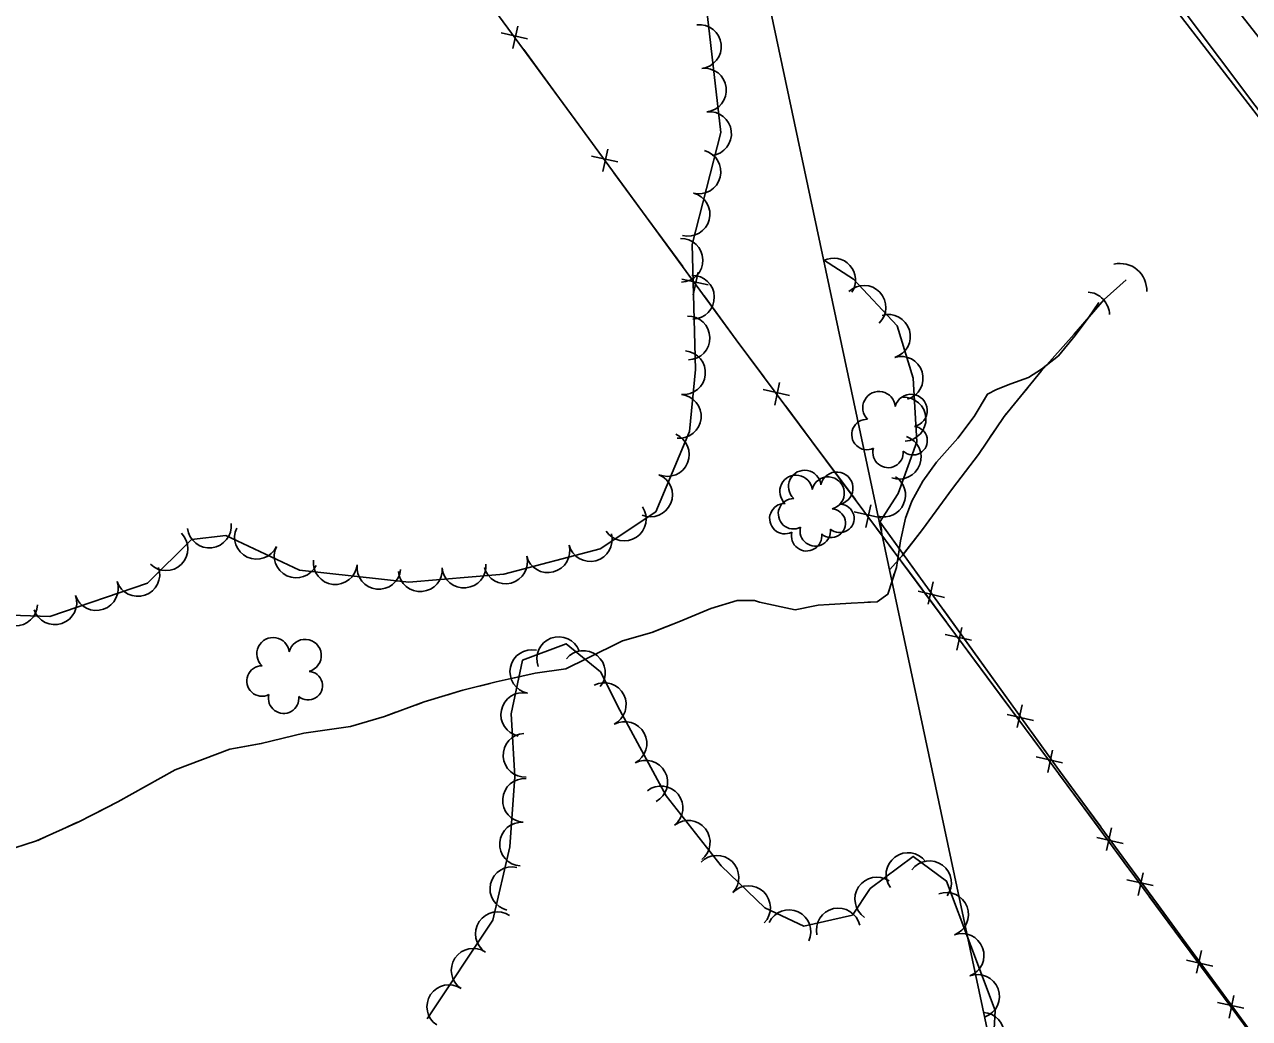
# Model space of a CAD drawing. Extents: x 353423 to 364002, y 127000 to 201942.
# Drawn here: x 360251.3 to 360474.9, y 130713.8 to 130895.4 of the extents above; entities that cross this region are included whole.
import ezdxf

# ---------------------------------------------------------------- set-up
doc = ezdxf.new("R2010")
doc.units = 0
for name, color, linetype in [('E_DTM_SlopeBottom', 7, 'Continuous'), ('E_DTM_SlopeTop', 7, 'Continuous'), ('E_FEN_Generic', 7, 'Continuous'), ('E_RDWY_Gravel', 7, 'Continuous'), ('E_STRUCT_WingWall', 7, 'Continuous')]:
    doc.layers.add(name, color=color, linetype=linetype)

msp = doc.modelspace()

# ---------------------------------------------------------------- linework, layer by layer
at = {"layer": 'E_DTM_SlopeBottom'}
for p, q in [((360343.12, 130892.74), (360338.31, 130893.82)), ((360340.41, 130890.96), (360341.31, 130895.09)), ((360359.59, 130870.27), (360354.78, 130871.35)), ((360356.87, 130868.49), (360357.78, 130872.62)), ((360376.05, 130847.79), (360371.24, 130848.88)), ((360373.33, 130846.01), (360374.24, 130850.14)), ((360390.94, 130827.63), (360386.12, 130828.68)), ((360388.24, 130825.84), (360389.11, 130829.97)), ((360407.57, 130805.28), (360402.75, 130806.33)), ((360404.87, 130803.49), (360405.74, 130807.62)), ((360417.15, 130793.6), (360416.22, 130789.49)), ((360414.43, 130791.85), (360419.22, 130790.73)), ((360424.17, 130782.91), (360419.36, 130783.96)), ((360421.47, 130781.11), (360422.35, 130785.25)), ((360433.39, 130771.09), (360432.46, 130766.98)), ((360430.67, 130769.34), (360435.46, 130768.22)), ((360438.05, 130758.73), (360438.94, 130762.86)), ((360440.76, 130760.52), (360435.95, 130761.59)), ((360449.71, 130748.64), (360448.81, 130744.53)), ((360447.01, 130746.87), (360451.8, 130745.79)), ((360454.59, 130736.31), (360455.48, 130740.45)), ((360457.3, 130738.1), (360452.49, 130739.17)), ((360466.11, 130726.24), (360465.21, 130722.13)), ((360463.41, 130724.47), (360468.2, 130723.39)), ((360471.15, 130713.91), (360472.04, 130718.04)), ((360473.86, 130715.7), (360469.04, 130716.76))]:
    msp.add_line(p, q, dxfattribs=at)
for points in [[(360381.21, 130837.79), (360352.47, 130877.03), (360323.49, 130916.58), (360291.06, 130960), (360260.35, 131000.83), (360224.22, 131049.71), (360182.18, 131105.97), (360163.42, 131132.19), (360119.36, 131189.92), (360098.66, 131214.93), (360072.53, 131251.67), (360049.13, 131286.46), (360015.62, 131331.65)], [(360348.29, 130882.75), (360342.4, 130890.78)], [(360354.98, 130873.61), (360352.47, 130877.03), (360348.29, 130882.75)], [(360364.75, 130860.27), (360358.87, 130868.3)], [(360371.44, 130851.14), (360364.75, 130860.27)], [(360381.21, 130837.79), (360375.33, 130845.83)], [(361092.35, 129877.19), (361044.92, 129941.89), (360997.56, 130006.24), (360962.5, 130053.48), (360925.13, 130103.47), (360878.83, 130166.15), (360830.3, 130231.49), (360791.79, 130283.41), (360741.39, 130351.57), (360693.7, 130416.36), (360638.93, 130490.09), (360591.48, 130554.19), (360546.89, 130614.15), (360499.36, 130678.34), (360464.05, 130726.01), (360438.2, 130761.06), (360411.43, 130797.18), (360381.21, 130837.79)], [(360386.31, 130830.95), (360381.21, 130837.79)], [(360396.18, 130817.68), (360390.24, 130825.67)], [(360402.94, 130808.59), (360396.18, 130817.68)], [(360407.27, 130804.74), (360439.73, 130759.75), (360490.26, 130690.73), (360670.73, 130447.81), (360721.87, 130378.76), (360826.04, 130237.28), (360883.23, 130160.42), (360930.64, 130096.44), (361000.73, 130001.84), (361082.18, 129891.3), (361106.51, 129856.97), (361154.89, 129791.52), (361182.92, 129753.46), (361188.88, 129640.57), (361196.9, 129546.21), (361209.22, 129452.29), (361221.13, 129367.62), (361233.6, 129282.65)], [(360407.27, 130804.74), (360409.36, 130801.85)], [(360412.8, 130795.32), (360411.43, 130797.18), (360406.86, 130803.31)], [(360409.36, 130801.85), (360415.16, 130793.8)], [(360419.55, 130786.23), (360412.8, 130795.32)], [(360419, 130788.48), (360425.6, 130779.33)], [(360429.39, 130772.94), (360423.47, 130780.94)], [(360425.6, 130779.33), (360431.4, 130771.29)], [(360436.14, 130763.84), (360429.39, 130772.94)], [(360435.24, 130765.97), (360439.73, 130759.75), (360441.86, 130756.83)], [(360445.96, 130750.54), (360440.05, 130758.55)], [(360441.86, 130756.83), (360447.72, 130748.83)], [(360452.68, 130741.43), (360445.96, 130750.54)], [(360451.6, 130743.54), (360458.26, 130734.43)], [(360462.5, 130728.12), (360456.59, 130736.13)], [(360458.26, 130734.43), (360464.12, 130726.43)], [(360469.23, 130719.02), (360464.05, 130726.01), (360462.5, 130728.12)], [(360468, 130721.14), (360474.66, 130712.03)]]:
    msp.add_lwpolyline(points, dxfattribs=at)
msp.add_arc((360451.26, 130846.85), 4.87, 356.9318, 103.1713, dxfattribs=at)
msp.add_ellipse((360446.17, 130843.29), major_axis=(2.43, -2.56), ratio=0.778602, start_param=0.643667, end_param=2.497898, dxfattribs=at)
at = {"layer": 'E_DTM_SlopeTop'}
for points in [[(360529.26, 130810.15), (360508.41, 130837.24), (360485.18, 130867.33), (360462.48, 130896.68), (360441.11, 130924.47), (360420.86, 130950.4), (360400.54, 130976.79), (360381.21, 131001.34), (360361.35, 131027.47), (360341.14, 131054.75), (360322.71, 131078.25), (360302.51, 131104.47), (360282.87, 131129.92), (360262.23, 131156.88), (360238.8, 131187.06), (360216.46, 131216.14), (360195.46, 131243.54), (360169.36, 131277.4), (360145.28, 131308.49), (360118.17, 131343.54), (360093.11, 131375.68), (360066.52, 131410.11), (360041.02, 131442.73), (360013.42, 131478.34)], [(360539.14, 130812.53), (360522.54, 130834.28), (360500.22, 130862.65), (360478.93, 130890.05), (360458.31, 130916.33), (360437.97, 130942.26), (360419.17, 130966.24), (360396.7, 130995.17), (360375.81, 131021.96), (360358.11, 131044.76), (360341.17, 131066.6), (360320.89, 131092.62), (360300.51, 131118.77), (360279.7, 131145.43), (360255.04, 131177.01), (360231.64, 131207.11), (360207.27, 131238.46), (360184.52, 131267.86)], [(360359.06, 131031.63), (360412.77, 130962.23), (360456.51, 130906.46), (360514.58, 130829.11), (360575.61, 130749.78), (360615.66, 130696.58), (360651.09, 130648.19), (360678.79, 130610.26), (360711.14, 130566.37), (360768.38, 130488.8), (360811.24, 130431.97), (360853.39, 130374.54), (360875.99, 130343.44), (360911.98, 130295.27), (360943.46, 130251.36), (360971.6, 130213.46), (361000.8, 130174.05), (361030.19, 130135.22), (361061.21, 130091.97), (361110.81, 130026.56), (361166.93, 129950.76), (361239.61, 129851.93), (361335.43, 129723.6)]]:
    msp.add_lwpolyline(points, dxfattribs=at)
at = {"layer": 'E_FEN_Generic'}
for points in [[(360373.73, 130832.36), (360373.12, 130855.19), (360378.4, 130875.62), (360375.94, 130896.83), (360374.62, 130919.51), (360360.62, 130944.08), (360346.76, 130958.51), (360331.66, 130971.12), (360315.61, 130973.55), (360296.96, 130969.22), (360285.66, 130972.23), (360275.47, 130985.1), (360268.03, 131001.75), (360257.92, 131012.24), (360240.85, 131016.9)], [(360407.33, 130804.42), (360410.77, 130809.68), (360414.16, 130819.13), (360413.48, 130830.78), (360410.56, 130840.36), (360402.57, 130848.83), (360397.14, 130852.4)], [(360201.35, 130722.48), (360219.3, 130725.05), (360234.76, 130734.22), (360230.35, 130745.9), (360220.61, 130747.71), (360211.18, 130753.37), (360208.73, 130771.69), (360215.51, 130781.34), (360230.68, 130787.17), (360239.82, 130787.79), (360255.88, 130787.23), (360273.72, 130793.31), (360281.74, 130801.28), (360288.05, 130802.01), (360301.5, 130795.69), (360321.46, 130793.52), (360338.79, 130794.98), (360356.33, 130799.61), (360366.54, 130806.39), (360372.65, 130821.05), (360373.73, 130832.36)], [(360427.7, 130701.65), (360428.44, 130715.29), (360419.55, 130738.91), (360413.52, 130743.42), (360405.66, 130737.59), (360402.39, 130732.72), (360393.55, 130730.71), (360386.44, 130734.06), (360378.46, 130741.73), (360368.41, 130754.47), (360359.94, 130770.16), (360356.4, 130777.16), (360350.13, 130782.28), (360342.2, 130779.29), (360340.13, 130769.48), (360340.76, 130758.02), (360339.88, 130745.15), (360336.74, 130731.76), (360324.76, 130713.78)]]:
    msp.add_lwpolyline(points, dxfattribs=at)
for centre, radius, start, end in [((360374.47, 130891.33), 4, 276.6367, 96.6214), ((360375.39, 130883.38), 4, 276.6367, 96.6214), ((360376.32, 130875.44), 4, 276.6367, 96.6214), ((360374.39, 130868.46), 4, 255.5149, 75.4995), ((360372.39, 130860.71), 4, 255.5149, 75.4995), ((360371.11, 130852.3), 4, 271.5348, 91.5194), ((360398.97, 130848.69), 4, 326.6988, 116.7047), ((360373.19, 130845.54), 4, 271.5348, 91.5194), ((360404.52, 130843.71), 4, 313.3432, 133.3279), ((360372.38, 130838.11), 4, 271.5348, 91.5194), ((360408.97, 130838.4), 4, 286.9506, 106.9353), ((360371.57, 130831.77), 4, 264.5272, 84.5119), ((360411.3, 130830.75), 4, 286.9506, 106.9353), ((360370.81, 130823.8), 4, 264.5272, 84.5119), ((360407.26, 130825.38), 2.97, 4.4426, 225.6765), ((360413.09, 130824.86), 2.97, 282.0934, 165.0667), ((360411.82, 130823.28), 4, 273.3594, 93.3441), ((360405.06, 130820.48), 2.78, 87.4135, 295.1865), ((360368.62, 130816.84), 4, 247.4031, 67.3878), ((360410.94, 130816.34), 4, 250.2652, 70.2499), ((360413.47, 130819.35), 2.61, 226.7986, 84.7313), ((360408.91, 130817.2), 2.78, 164.0905, 5.1015), ((360365.55, 130809.45), 4, 247.4031, 67.3878), ((360392.11, 130810.1), 2.97, 6.3758, 227.6096), ((360393.69, 130810.99), 2.97, 6.3758, 227.6096), ((360399.54, 130810.67), 2.97, 284.0266, 166.9998), ((360397.96, 130809.78), 2.97, 284.0266, 166.9998), ((360408.1, 130809.43), 4, 255.3452, 56.8178), ((360391.65, 130806.01), 2.78, 89.3466, 297.1196), ((360360.76, 130805.06), 4, 213.5798, 33.5645), ((360390.07, 130805.12), 2.78, 89.3466, 297.1196), ((360398.53, 130804.28), 2.61, 228.7318, 86.6644), ((360400.11, 130805.17), 2.61, 228.7318, 86.6644), ((360285.02, 130803.77), 4, 186.5646, 6.5492), ((360403.73, 130802.73), 4, 357.8462, 26.1416), ((360277.1, 130799.62), 4, 224.843, 44.8277), ((360293.63, 130801.7), 4, 154.8403, 334.825), ((360354.55, 130801.3), 4, 194.7987, 14.7834), ((360394.04, 130801.98), 2.78, 166.0237, 7.0347), ((360395.62, 130802.87), 2.78, 166.0237, 7.0347), ((360300.87, 130798.29), 4, 154.8403, 334.825), ((360346.81, 130799.26), 4, 194.7987, 14.7834), ((360308.01, 130797.09), 4, 173.8224, 353.8071), ((360339.08, 130797.22), 4, 194.7987, 14.7834), ((360271.96, 130794.92), 4, 198.8266, 18.8113), ((360315.96, 130796.23), 4, 173.8224, 353.8071), ((360323.52, 130795.8), 4, 184.8045, 4.7891), ((360331.49, 130796.47), 4, 184.8045, 4.7891), ((360264.38, 130792.34), 4, 198.8266, 18.8113), ((360256.81, 130789.76), 4, 198.8266, 18.8113), ((360249.66, 130789.54), 4, 177.9954, 357.9801), ((360296.65, 130780.43), 2.97, 6.3758, 227.6096), ((360302.49, 130780.11), 2.97, 284.0266, 166.9998), ((360348.79, 130779.54), 4, 20.66, 200.6446), ((360343.89, 130777.16), 4, 78.1296, 258.1143), ((360353.28, 130777.01), 4, 320.7606, 140.7453), ((360294.61, 130775.46), 2.78, 89.3466, 297.1196), ((360303.06, 130774.62), 2.61, 228.7318, 86.6644), ((360357.09, 130771.14), 4, 296.8062, 116.7909), ((360298.58, 130772.31), 2.78, 166.0237, 7.0347), ((360342.24, 130769.33), 4, 78.1296, 258.1143), ((360360.87, 130764.03), 4, 298.391, 118.3756), ((360342.65, 130761.9), 4, 93.151, 273.1357), ((360364.67, 130756.99), 4, 298.391, 118.3756), ((360342.56, 130753.65), 4, 86.0863, 266.0709), ((360367.47, 130752.29), 4, 308.2674, 128.2521), ((360342.02, 130745.67), 4, 86.0863, 266.0709), ((360372.42, 130746.01), 4, 308.2674, 128.2521), ((360412.55, 130740.1), 4, 36.5766, 216.5613), ((360340.25, 130737.53), 4, 76.8259, 256.8106), ((360377.66, 130739.6), 4, 316.1404, 136.125), ((360416.47, 130738.6), 4, 323.2176, 143.2023), ((360406.86, 130735.62), 4, 56.168, 236.1526), ((360383.43, 130734.05), 4, 316.1404, 136.125), ((360419.6, 130732.83), 4, 290.6303, 110.615), ((360337.61, 130729.29), 4, 56.3282, 236.3129), ((360390.82, 130729.68), 4, 334.7968, 154.7815), ((360399.83, 130729.99), 4, 12.8219, 192.8066), ((360422.42, 130725.34), 4, 290.6303, 110.615), ((360333.18, 130722.63), 4, 56.3282, 236.3129), ((360425.24, 130717.85), 4, 290.6303, 110.615), ((360328.74, 130715.97), 4, 56.3282, 236.3129), ((360426.11, 130710.94), 4, 266.9145, 86.8992)]:
    msp.add_arc(centre, radius, start, end, dxfattribs=at)
at = {"layer": 'E_RDWY_Gravel'}
msp.add_lwpolyline([(360331.55, 131161.14), (360454.55, 130582.18), (360907.5, 129271.12)], dxfattribs=at)
at = {"layer": 'E_STRUCT_WingWall'}
for points in [[(360452.36, 130848.74), (360448.36, 130845.14), (360442.86, 130838.8), (360436.88, 130832.06), (360430.09, 130823.8), (360425.44, 130816.85), (360420.66, 130810.62), (360415.22, 130803.15), (360411.48, 130798.35), (360409.17, 130795.79)], [(360452.36, 130848.74), (360448.36, 130845.14), (360442.86, 130838.8), (360436.88, 130832.06), (360436.4, 130831.48)], [(360447.38, 130844.59), (360445.55, 130841.91), (360443.07, 130838.58), (360440.02, 130834.84), (360436.9, 130832.42), (360434.56, 130830.89), (360431.35, 130829.74), (360428.7, 130828.73), (360427.06, 130827.86), (360424.64, 130823.78)], [(360447.38, 130844.59), (360445.55, 130841.91), (360443.07, 130838.58), (360440.02, 130834.84), (360436.9, 130832.42), (360434.56, 130830.89), (360431.35, 130829.74), (360428.7, 130828.73), (360427.06, 130827.86), (360426.08, 130826.2)], [(360434.34, 130828.97), (360433.31, 130827.71)], [(360431.24, 130825.2), (360430.21, 130823.95)], [(360424.64, 130823.78), (360421.66, 130819.84), (360417.77, 130815.42), (360415.24, 130811.99), (360413.26, 130808.32), (360412.08, 130805.22), (360411.2, 130801.04), (360410.43, 130796.2), (360408.88, 130791.31), (360406.9, 130789.92), (360402.16, 130789.7), (360396.17, 130789.31), (360391.97, 130788.47), (360385.44, 130789.86), (360384.55, 130790.19), (360381.36, 130790.17), (360376.58, 130788.71), (360370.73, 130786.25), (360365.77, 130784.31), (360360.42, 130782.78), (360353.9, 130779.57), (360350.1, 130777.68), (360344.48, 130776.89), (360337.37, 130775.29), (360331.3, 130773.79), (360324.21, 130771.63), (360316.98, 130769), (360310.77, 130767.15), (360302.26, 130765.91), (360294.49, 130764.03), (360288.74, 130762.99), (360278.76, 130759.21), (360268.32, 130753.38), (360261.19, 130749.76), (360253.49, 130746.25), (360247.45, 130744.31)], [(360424.64, 130823.78), (360421.66, 130819.84), (360417.77, 130815.42), (360415.24, 130811.99), (360413.26, 130808.32), (360412.08, 130805.22), (360411.2, 130801.04), (360410.86, 130798.92)], [(360428.39, 130821.26), (360427.49, 130819.91)], [(360425.68, 130817.21), (360425.44, 130816.85), (360420.66, 130810.62), (360415.22, 130803.15), (360411.55, 130798.43)], [(360411.55, 130798.43), (360411.48, 130798.35), (360409.17, 130795.79)], [(360410.05, 130795.01), (360409.45, 130793.1)], [(360395.23, 130789.12), (360391.97, 130788.47), (360385.44, 130789.86), (360384.55, 130790.19), (360381.36, 130790.17), (360376.58, 130788.71), (360370.73, 130786.25), (360367.46, 130784.97)], [(360401.2, 130789.64), (360399.21, 130789.51)], [(360407.14, 130790.09), (360406.9, 130789.92), (360405.2, 130789.84)], [(360367.46, 130784.97), (360365.77, 130784.31), (360360.42, 130782.78), (360353.9, 130779.57), (360350.1, 130777.68), (360344.48, 130776.89), (360340.15, 130775.92)], [(360336.26, 130775.02), (360334.31, 130774.54)], [(360330.44, 130773.53), (360328.53, 130772.94)], [(360324.7, 130771.78), (360324.21, 130771.63), (360322.82, 130771.12)], [(360319.06, 130769.75), (360316.98, 130769), (360310.77, 130767.15), (360302.26, 130765.91), (360294.49, 130764.03), (360290.83, 130763.37)], [(360290.83, 130763.37), (360288.74, 130762.99), (360278.76, 130759.21), (360268.32, 130753.38), (360264.53, 130751.46)], [(360260.96, 130749.66), (360259.14, 130748.83)], [(360255.5, 130747.17), (360253.68, 130746.34)]]:
    msp.add_lwpolyline(points, dxfattribs=at)

doc.saveas('drawing.dxf')
